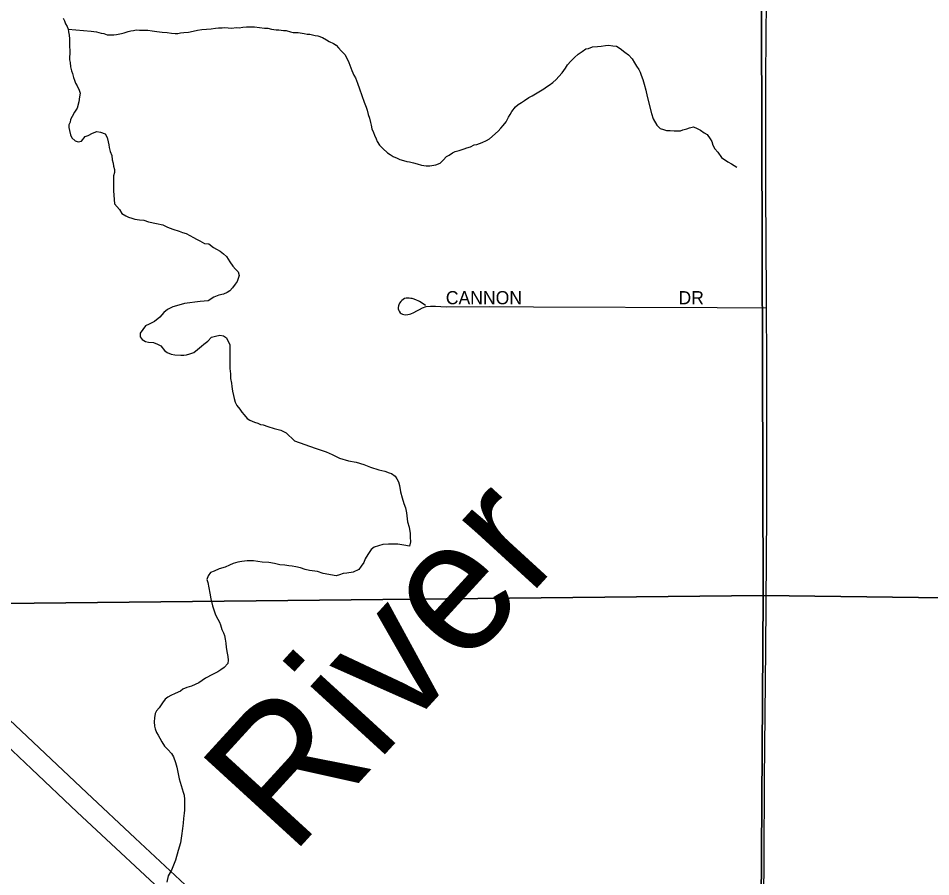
# Model space of a CAD drawing. Extents: x -17 to 88, y -5 to 22.
# Drawn here: x 7.178 to 7.835, y 14.95 to 15.568 of the extents above; entities that cross this region are included whole.
import ezdxf

# ---------------------------------------------------------------- set-up
doc = ezdxf.new("R2010")
doc.units = 0
for name, color, linetype in [('GM_X_Minor_River', 7, 'Continuous'), ('GM_X_Minor_River_Text', 7, 'Continuous'), ('GM_X_Section', 7, 'Continuous'), ('GM_X_Township_Road', 7, 'Continuous'), ('GM_X_Township_Subdivision', 7, 'Continuous'), ('GM_X_Township_Subdivision_Text', 7, 'Continuous'), ('GM_X_US_Route', 7, 'Continuous')]:
    doc.layers.add(name, color=color, linetype=linetype)

msp = doc.modelspace()

# ---------------------------------------------------------------- linework, layer by layer
at = {"layer": 'GM_X_Minor_River'}
for points in [[(7.21039, 15.56788), (7.21149, 15.56596), (7.21221, 15.56367), (7.21332, 15.56175), (7.21404, 15.55983), (7.21439, 15.55793), (7.21472, 15.55564), (7.21505, 15.55298), (7.21501, 15.5507), (7.21496, 15.54767), (7.21527, 15.54424), (7.21515, 15.53779), (7.21549, 15.53588), (7.21582, 15.53284), (7.21652, 15.52979), (7.21725, 15.52788), (7.21796, 15.5252), (7.21868, 15.52329), (7.2194, 15.521), (7.2205, 15.51908), (7.22197, 15.51602), (7.22269, 15.51372), (7.22225, 15.51107), (7.22181, 15.50767), (7.22059, 15.50313), (7.21863, 15.50013), (7.21705, 15.49712), (7.21587, 15.49486), (7.21546, 15.49297), (7.21466, 15.49109), (7.21463, 15.48919), (7.21496, 15.48691), (7.21567, 15.48386), (7.21676, 15.48156), (7.21901, 15.47962), (7.22127, 15.47881), (7.22356, 15.47915), (7.22628, 15.48252), (7.22858, 15.48324), (7.23165, 15.48508), (7.23472, 15.48616), (7.23737, 15.48573), (7.24077, 15.48453), (7.24224, 15.48184), (7.24294, 15.47879), (7.24328, 15.47651), (7.24363, 15.4746), (7.24434, 15.47193), (7.24542, 15.46887), (7.24574, 15.46583), (7.24646, 15.46354), (7.2468, 15.46125), (7.24752, 15.45896), (7.24747, 15.45668), (7.24667, 15.45442), (7.24683, 15.44353)], [(7.21404, 15.55983), (7.23074, 15.55838), (7.23453, 15.55793), (7.23794, 15.55711), (7.23984, 15.5567), (7.2421, 15.55589), (7.244, 15.55586), (7.24704, 15.5558), (7.24895, 15.55615), (7.25238, 15.55684), (7.25429, 15.55719), (7.25735, 15.55827), (7.25926, 15.55861), (7.26117, 15.55896), (7.26307, 15.5593), (7.26535, 15.55926), (7.26878, 15.5592), (7.27143, 15.55914), (7.27447, 15.55871), (7.27788, 15.55827), (7.28167, 15.55782), (7.28547, 15.55737), (7.2885, 15.55693), (7.29116, 15.55688), (7.29306, 15.55684), (7.29497, 15.55719), (7.29726, 15.55753), (7.30068, 15.55784), (7.30412, 15.55854), (7.30717, 15.55924), (7.31022, 15.55956), (7.31365, 15.55988), (7.31708, 15.5602), (7.32012, 15.56052), (7.32241, 15.56086), (7.32507, 15.56081), (7.32698, 15.56115), (7.32925, 15.56073), (7.33191, 15.56068), (7.33496, 15.561), (7.33724, 15.56096), (7.33991, 15.56129), (7.34257, 15.56162), (7.34561, 15.56156), (7.34828, 15.56151), (7.35548, 15.56062), (7.35776, 15.56058), (7.36041, 15.55977), (7.36382, 15.55932), (7.36572, 15.55929), (7.36914, 15.55885), (7.37104, 15.55881), (7.37406, 15.558), (7.37596, 15.55758), (7.37786, 15.55755), (7.37976, 15.55751), (7.38392, 15.55667), (7.3862, 15.55625), (7.3881, 15.55621), (7.39188, 15.55539), (7.39378, 15.55497), (7.39717, 15.55377), (7.40019, 15.55219), (7.40207, 15.55102), (7.40508, 15.54945), (7.40696, 15.54827), (7.40882, 15.54634), (7.41069, 15.5444), (7.4133, 15.5417), (7.41477, 15.53901), (7.41623, 15.53595), (7.41696, 15.53403), (7.41768, 15.53212), (7.41841, 15.53021), (7.41986, 15.52676), (7.42097, 15.52484), (7.42169, 15.52293), (7.42242, 15.52102), (7.42386, 15.51682), (7.4271, 15.50726), (7.42856, 15.50382), (7.42928, 15.50153), (7.42998, 15.49848), (7.43107, 15.4958), (7.43177, 15.49274), (7.43212, 15.49084), (7.43283, 15.48817), (7.43392, 15.48549), (7.43464, 15.48358), (7.43574, 15.4809), (7.43646, 15.47899), (7.43831, 15.4763), (7.44055, 15.47398), (7.44391, 15.47088), (7.44579, 15.4697), (7.44804, 15.46814), (7.45106, 15.46694), (7.45295, 15.46615), (7.4556, 15.46534), (7.45786, 15.46454), (7.45976, 15.4645)], [(7.45976, 15.4645), (7.46279, 15.46369), (7.46543, 15.46288), (7.46846, 15.46206), (7.47187, 15.46162), (7.47453, 15.46157), (7.47873, 15.46225), (7.48179, 15.46334), (7.48411, 15.46557), (7.48644, 15.46818), (7.48836, 15.46929), (7.49067, 15.47076), (7.49259, 15.47187), (7.49565, 15.47257), (7.49909, 15.47365), (7.501, 15.47437), (7.50368, 15.47508), (7.50637, 15.47655), (7.50828, 15.47689), (7.51019, 15.47762), (7.5121, 15.47834), (7.51517, 15.4798), (7.51747, 15.4809), (7.52366, 15.48648), (7.5256, 15.48872), (7.52716, 15.49059), (7.52949, 15.49321), (7.53107, 15.49659), (7.53225, 15.49847), (7.53343, 15.50073), (7.53615, 15.50409), (7.53808, 15.50558), (7.54039, 15.50705), (7.5427, 15.50853), (7.54578, 15.51075), (7.54809, 15.51185), (7.55424, 15.51553), (7.55655, 15.51701), (7.55847, 15.51849), (7.56039, 15.51959), (7.56309, 15.52144), (7.56541, 15.52368), (7.56736, 15.52592), (7.56969, 15.52853), (7.57203, 15.53191), (7.57359, 15.53416), (7.57592, 15.53677), (7.57863, 15.53938), (7.58134, 15.54199), (7.58404, 15.54384), (7.58674, 15.54568), (7.58864, 15.54603), (7.5917, 15.54711), (7.59513, 15.54743), (7.5978, 15.54776), (7.60085, 15.54808), (7.60313, 15.54842), (7.60617, 15.54798), (7.60882, 15.54755), (7.61145, 15.54598), (7.61482, 15.54326), (7.61745, 15.54131), (7.62006, 15.53861), (7.6219, 15.53554), (7.62338, 15.53323), (7.62486, 15.53092), (7.62596, 15.52901), (7.62668, 15.52671), (7.62776, 15.52366), (7.62884, 15.52022), (7.6299, 15.51602), (7.63096, 15.51145), (7.63415, 15.49923), (7.63522, 15.49542), (7.6378, 15.49081), (7.64041, 15.48849), (7.64268, 15.48768), (7.64495, 15.48688), (7.64761, 15.48683), (7.65027, 15.48678), (7.65255, 15.48674), (7.65483, 15.4867), (7.65674, 15.48742), (7.65942, 15.48813), (7.66133, 15.48885), (7.66439, 15.48956), (7.66703, 15.48837), (7.66928, 15.48719), (7.67191, 15.48524), (7.67417, 15.48406), (7.67639, 15.48098), (7.67749, 15.47906), (7.67821, 15.47639), (7.67968, 15.4737), (7.68192, 15.47138), (7.6845, 15.46754), (7.68901, 15.46442), (7.69164, 15.46285), (7.69352, 15.46167), (7.6954, 15.4605)], [(7.24683, 15.44353), (7.24733, 15.43413), (7.25113, 15.42996), (7.25264, 15.4273), (7.25568, 15.4254), (7.25758, 15.42464), (7.25985, 15.42388), (7.26213, 15.42312), (7.26555, 15.42274), (7.26858, 15.42237), (7.272, 15.42123), (7.27769, 15.42009), (7.28224, 15.41895), (7.28566, 15.41743), (7.28945, 15.41591), (7.29401, 15.4144), (7.29628, 15.41364), (7.29894, 15.41288), (7.3016, 15.41136), (7.30425, 15.40984), (7.30653, 15.4087), (7.30881, 15.40756), (7.31222, 15.40566), (7.31526, 15.40528), (7.31867, 15.40263), (7.32095, 15.40149), (7.32361, 15.39997), (7.32588, 15.39807), (7.32816, 15.39617), (7.33044, 15.39238), (7.33271, 15.38934), (7.33461, 15.38706), (7.33651, 15.38516), (7.33727, 15.3825), (7.33575, 15.37833), (7.33424, 15.37643), (7.33234, 15.37377), (7.33044, 15.37149), (7.32855, 15.37035), (7.32589, 15.36921), (7.32248, 15.36845), (7.31906, 15.36693), (7.31489, 15.36427), (7.3092, 15.36389), (7.29782, 15.36237), (7.29364, 15.36123), (7.28947, 15.36009), (7.28567, 15.35819), (7.28302, 15.35592), (7.27998, 15.3525), (7.27619, 15.34946), (7.2724, 15.34756), (7.26974, 15.34642), (7.26784, 15.34376), (7.26595, 15.3411), (7.26595, 15.33845), (7.26747, 15.33655), (7.26974, 15.33503), (7.27202, 15.33465), (7.27543, 15.33427), (7.27847, 15.33313), (7.28075, 15.33199), (7.2834, 15.32857), (7.2853, 15.32706), (7.28834, 15.32592), (7.29099, 15.32554), (7.29517, 15.32516), (7.29744, 15.32516), (7.29934, 15.32554), (7.30162, 15.3263), (7.30465, 15.32706), (7.30731, 15.32934), (7.30996, 15.33162), (7.31186, 15.33313), (7.31452, 15.33541), (7.31717, 15.33807), (7.32021, 15.33883), (7.32324, 15.33959), (7.3259, 15.33921), (7.32817, 15.33769), (7.33045, 15.33276), (7.33046, 15.32858), (7.33046, 15.32402), (7.33046, 15.31984), (7.33046, 15.31567), (7.33084, 15.31187), (7.33084, 15.30845), (7.3316, 15.30504), (7.33198, 15.30276), (7.33236, 15.29934), (7.33312, 15.2963), (7.3335, 15.29402), (7.33426, 15.29137), (7.3354, 15.28909), (7.33767, 15.28643), (7.33919, 15.28415), (7.34071, 15.28225), (7.34299, 15.27959), (7.34489, 15.27846), (7.3483, 15.27694), (7.35058, 15.27618)], [(7.35058, 15.27618), (7.35248, 15.27542), (7.35437, 15.27504), (7.35779, 15.2739), (7.36234, 15.27238), (7.36728, 15.27124), (7.37107, 15.26935), (7.37714, 15.26365), (7.39194, 15.25834), (7.39991, 15.25568), (7.40409, 15.25378), (7.4094, 15.25113), (7.41585, 15.24923), (7.42154, 15.24809), (7.42685, 15.24657), (7.43179, 15.24467), (7.43786, 15.24277), (7.44203, 15.24163), (7.44507, 15.2405), (7.44697, 15.24012), (7.44962, 15.23822), (7.45076, 15.23632), (7.4519, 15.23404), (7.45266, 15.23138), (7.45342, 15.22683), (7.45456, 15.22265), (7.4557, 15.21847), (7.45684, 15.21544), (7.4576, 15.21164), (7.45836, 15.20518), (7.4595, 15.20139), (7.46026, 15.19683), (7.46026, 15.19417), (7.46064, 15.19075), (7.45988, 15.18772), (7.45571, 15.18848), (7.45153, 15.18923), (7.44812, 15.18924), (7.4447, 15.18923), (7.44053, 15.18885), (7.43749, 15.18809), (7.43446, 15.18695), (7.43218, 15.18543), (7.42991, 15.18164), (7.42801, 15.1786), (7.42687, 15.17594), (7.42498, 15.17328), (7.42346, 15.171), (7.41929, 15.1691), (7.41473, 15.16834), (7.41208, 15.16796), (7.40942, 15.1672), (7.40715, 15.16645), (7.39766, 15.16796), (7.39349, 15.16948), (7.38779, 15.17024), (7.38476, 15.171), (7.38134, 15.17214), (7.37793, 15.1729), (7.37527, 15.17327), (7.37299, 15.17365), (7.36996, 15.17403), (7.36654, 15.17441), (7.36275, 15.17517), (7.35857, 15.17593), (7.35364, 15.17631), (7.34757, 15.17707), (7.34302, 15.17707), (7.33922, 15.17669), (7.33619, 15.17631), (7.33277, 15.17517), (7.33012, 15.17403), (7.32708, 15.17251), (7.32291, 15.17137), (7.31911, 15.16985), (7.31646, 15.16871), (7.31494, 15.16643), (7.3138, 15.16377), (7.31457, 15.16149), (7.31532, 15.1577), (7.31608, 15.1539), (7.31684, 15.14972), (7.31798, 15.14479), (7.32026, 15.13833), (7.32178, 15.13529), (7.32292, 15.13302), (7.32368, 15.13112), (7.32482, 15.1277), (7.32596, 15.12542), (7.32672, 15.12352), (7.3271, 15.12087), (7.32748, 15.11783), (7.32786, 15.11479), (7.32862, 15.11061), (7.329, 15.10834), (7.32938, 15.10568), (7.329, 15.1034), (7.32634, 15.10036), (7.32407, 15.09884), (7.32179, 15.09732), (7.318, 15.09542)], [(7.318, 15.09542), (7.31307, 15.09276), (7.30813, 15.08934), (7.30282, 15.08707), (7.29941, 15.08593), (7.29675, 15.08479), (7.29485, 15.08327), (7.29106, 15.08175), (7.28803, 15.08023), (7.28575, 15.07909), (7.28385, 15.07757), (7.28196, 15.07491), (7.27968, 15.07149), (7.27778, 15.06921), (7.27665, 15.06731), (7.27627, 15.06428), (7.27589, 15.06124), (7.27627, 15.0582), (7.27665, 15.0563), (7.27779, 15.05365), (7.27893, 15.05175), (7.28007, 15.04947), (7.28158, 15.04681), (7.28348, 15.04377), (7.28576, 15.04149), (7.28842, 15.03846), (7.28993, 15.03618), (7.29145, 15.032), (7.29221, 15.02859), (7.29297, 15.02517), (7.29411, 15.02023), (7.29677, 15.01074), (7.29753, 15.00846), (7.29791, 15.00542), (7.29791, 15.00352), (7.29791, 15.00087), (7.29791, 14.99783), (7.29753, 14.99555), (7.29716, 14.99175), (7.29678, 14.98833), (7.2964, 14.98454), (7.29564, 14.97922), (7.29488, 14.97428), (7.29337, 14.96859), (7.29147, 14.96175), (7.28844, 14.95454), (7.28616, 14.95036), (7.28503, 14.9458)]]:
    msp.add_lwpolyline(points, dxfattribs=at)
at = {"layer": 'GM_X_Section'}
for points in [[(7.71159, 16.15106), (7.71436, 15.15219), (6.71014, 15.14163), (6.70945, 16.1492)], [(8.72425, 16.14072), (8.72055, 15.1393), (7.71436, 15.15219), (7.71159, 16.15106)], [(6.71014, 15.14163), (7.71436, 15.15219), (7.70793, 14.14937), (6.70992, 14.1406)], [(7.71436, 15.15219), (8.72055, 15.1393), (8.71261, 14.13838), (7.70793, 14.14937)]]:
    msp.add_lwpolyline(points, close=True, dxfattribs=at)
at = {"layer": 'GM_X_Township_Road'}
for points in [[(7.71688, 15.35933), (7.71677, 15.36511), (7.7166, 15.408), (7.71633, 15.44091), (7.71647, 15.46699), (7.71637, 15.49927), (7.71649, 15.52723), (7.7167, 15.5521), (7.71683, 15.58317), (7.71718, 15.67668)], [(7.71336, 14.65025), (7.71386, 14.78366), (7.71427, 14.84766), (7.71511, 14.96262), (7.7155, 15.01979), (7.71649, 15.11362), (7.71707, 15.2118), (7.71711, 15.28948), (7.71703, 15.32242), (7.71688, 15.35933)]]:
    msp.add_lwpolyline(points, dxfattribs=at)
at = {"layer": 'GM_X_Township_Subdivision'}
msp.add_lwpolyline([(7.47139, 15.36098), (7.46889, 15.36272), (7.46707, 15.36377), (7.46601, 15.36429), (7.4648, 15.3649), (7.4633, 15.36547), (7.4618, 15.36591), (7.46067, 15.36611), (7.45958, 15.36632), (7.45857, 15.36632), (7.45751, 15.36621), (7.45631, 15.36591), (7.4552, 15.36534), (7.45426, 15.36455), (7.45349, 15.36383), (7.45268, 15.36256), (7.45212, 15.36145), (7.45191, 15.36073), (7.45168, 15.35965), (7.45173, 15.35867), (7.45191, 15.35781), (7.4524, 15.35679), (7.45319, 15.35579), (7.45388, 15.35519), (7.45473, 15.35476), (7.45574, 15.35442), (7.45689, 15.35424), (7.45853, 15.35448), (7.45987, 15.35472), (7.46082, 15.35504), (7.46302, 15.35593), (7.46515, 15.35715), (7.46697, 15.35818), (7.46921, 15.35934), (7.47188, 15.36031), (7.47492, 15.3605), (7.47862, 15.36041), (7.48628, 15.36012), (7.51734, 15.36023), (7.54903, 15.36005), (7.68141, 15.35961), (7.71688, 15.35933)], dxfattribs=at)
at = {"layer": 'GM_X_US_Route'}
for points in [[(7.29824, 14.94395), (7.26242, 14.97751), (7.22747, 15.01022), (7.15873, 15.07502)], [(7.29384, 14.92814), (7.22063, 14.99635), (7.18764, 15.0275), (7.15103, 15.06206)]]:
    msp.add_lwpolyline(points, dxfattribs=at)

# ---------------------------------------------------------------- texts
at = {"layer": 'GM_X_Minor_River_Text'}
msp.add_text('River', height=0.09472, rotation=47.54565, dxfattribs=at).set_placement((7.37466, 14.96412))
at = {"layer": 'GM_X_Township_Subdivision_Text'}
for s, p in [('CANNON', (7.48598, 15.36187)), ('DR', (7.65348, 15.36186))]:
    msp.add_text(s, height=0.00947, rotation=0.00001, dxfattribs=at).set_placement(p)

doc.saveas('drawing.dxf')
